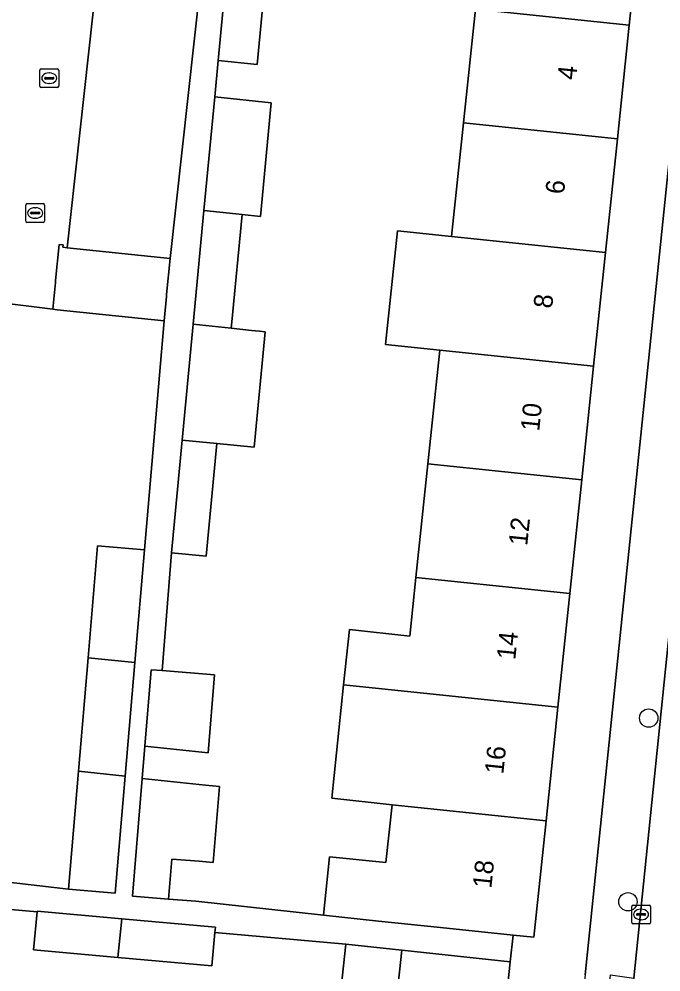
# Model space of a CAD drawing. Extents: x 163008 to 163854, y 382777 to 383982.
# Drawn here: x 163268.8 to 163303, y 383356.5 to 383407.3 of the extents above; entities that cross this region are included whole.
import ezdxf

# ---------------------------------------------------------------- set-up
doc = ezdxf.new("R2010")
doc.units = 0
for name, color, linetype in [('IMGEO_Boom', 7, 'Continuous'), ('IMGEO_Erf', 7, 'Continuous'), ('IMGEO_Kolk', 7, 'Continuous'), ('IMGEO_Pand', 7, 'Continuous'), ('IMGEO_Pand_nummerreeks', 7, 'Continuous'), ('IMGEO_Parkeervlak_open', 7, 'Continuous'), ('IMGEO_Rijbaan_lokaal_open', 7, 'Continuous'), ('IMGEO_Voetpad_open', 7, 'Continuous')]:
    doc.layers.add(name, color=color, linetype=linetype)

msp = doc.modelspace()

# ---------------------------------------------------------------- linework, layer by layer
at = {"layer": 'IMGEO_Boom'}
for centre in [(163302.304, 383370.024), (163301.197, 383360.239)]:
    msp.add_circle(centre, 0.489, dxfattribs=at)
at = {"layer": 'IMGEO_Erf'}
for points in [[(163301.92, 383413.128), (163301.272, 383406.931), (163300.638, 383400.877), (163300.005, 383394.823), (163299.372, 383388.769), (163298.739, 383382.715), (163298.105, 383376.661), (163297.472, 383370.607), (163296.839, 383364.553), (163296.19, 383358.352), (163295.087, 383358.467), (163294.938, 383357.047), (163294.514, 383353.09)], [(163298.917, 383356.341), (163304.748, 383412.836)], [(163281.848, 383408.963), (163281.458, 383404.844), (163279.39, 383405.06), (163279.206, 383403.119), (163282.208, 383402.805), (163281.634, 383396.746), (163280.662, 383396.846), (163280.12, 383391.126), (163280.088, 383390.788), (163281.164, 383390.676), (163281.589, 383390.631), (163281.886, 383390.6), (163281.304, 383384.458), (163279.321, 383384.645), (163278.753, 383378.646), (163276.904, 383378.821), (163276.409, 383372.552), (163279.187, 383372.324), (163278.848, 383368.174), (163275.489, 383368.526), (163275.349, 383366.808), (163278.707, 383366.456), (163279.455, 383366.378), (163279.124, 383362.336), (163278.375, 383362.397), (163276.928, 383362.515), (163276.754, 383360.384), (163278.201, 383360.266), (163284.994, 383359.523), (163285.32, 383362.639), (163288.321, 383362.325), (163288.644, 383365.413), (163285.432, 383365.754), (163286.065, 383371.8), (163286.372, 383374.737), (163289.584, 383374.396), (163289.911, 383377.518), (163290.544, 383383.572), (163291.178, 383389.627), (163288.303, 383389.928), (163288.936, 383395.981), (163291.811, 383395.68), (163292.444, 383401.734), (163293.078, 383407.788)], [(163285.755, 383354.03), (163286.179, 383357.987), (163279.217, 383358.61), (163279.058, 383356.828), (163274.041, 383357.277), (163269.567, 383357.677), (163269.747, 383359.699), (163261.934, 383360.394), (163261.533, 383356.66), (163258.933, 383356.939), (163252.793, 383357.598), (163253.217, 383361.546), (163249.227, 383361.977), (163249.191, 383361.641), (163248.808, 383358.096), (163247.235, 383343.496)]]:
    msp.add_lwpolyline(points, dxfattribs=at)
msp.add_lwpolyline([(163276.507, 383391.184), (163270.812, 383391.778), (163270.583, 383391.802), (163267.434, 383392.19), (163267.104, 383389.148), (163263.075, 383389.585), (163262.865, 383387.657), (163262.735, 383386.458), (163262.081, 383380.436), (163261.88, 383378.582), (163266.035, 383378.131), (163265.584, 383373.973), (163264.93, 383367.947), (163260.774, 383368.392), (163260.104, 383362.221), (163271.417, 383360.91), (163271.952, 383367.196), (163272.467, 383373.244), (163272.975, 383379.207), (163275.465, 383378.995)], close=True, dxfattribs=at)
at = {"layer": 'IMGEO_Kolk'}
for p, q in [((163269.899, 383403.683), (163269.899, 383404.535)), ((163269.974, 383404.609), (163270.826, 383404.609)), ((163270.9, 383404.535), (163270.9, 383403.683)), ((163270.158, 383404.103), (163270.158, 383404.115)), ((163270.596, 383404.066), (163270.198, 383404.066)), ((163270.201, 383404.152), (163270.599, 383404.152)), ((163270.387, 383404.389), (163270.412, 383404.389)), ((163270.642, 383404.115), (163270.642, 383404.103)), ((163270.826, 383403.609), (163269.974, 383403.609)), ((163270.41, 383403.829), (163270.385, 383403.829)), ((163269.224, 383397.429), (163270.076, 383397.429)), ((163269.149, 383396.503), (163269.149, 383397.355)), ((163269.408, 383396.923), (163269.408, 383396.935)), ((163269.846, 383396.886), (163269.448, 383396.886)), ((163269.451, 383396.972), (163269.849, 383396.972)), ((163269.637, 383397.209), (163269.662, 383397.209)), ((163269.892, 383396.935), (163269.892, 383396.923)), ((163270.15, 383397.355), (163270.15, 383396.503)), ((163270.076, 383396.429), (163269.224, 383396.429)), ((163269.66, 383396.649), (163269.635, 383396.649)), ((163301.398, 383359.139), (163301.398, 383359.991)), ((163301.473, 383360.065), (163302.325, 383360.065)), ((163301.886, 383359.845), (163301.911, 383359.845)), ((163302.399, 383359.991), (163302.399, 383359.139)), ((163301.657, 383359.559), (163301.657, 383359.571)), ((163302.095, 383359.522), (163301.697, 383359.522)), ((163301.7, 383359.608), (163302.098, 383359.608)), ((163302.141, 383359.571), (163302.141, 383359.559)), ((163302.325, 383359.065), (163301.473, 383359.065)), ((163301.909, 383359.285), (163301.884, 383359.285))]:
    msp.add_line(p, q, dxfattribs=at)
for points in [[(163269.899, 383403.683), (163269.899, 383404.535)], [(163269.974, 383404.609), (163270.826, 383404.609)], [(163270.9, 383404.535), (163270.9, 383403.683)], [(163270.826, 383403.609), (163269.974, 383403.609)], [(163269.224, 383397.429), (163270.076, 383397.429)], [(163269.149, 383396.503), (163269.149, 383397.355)], [(163270.15, 383397.355), (163270.15, 383396.503)], [(163270.076, 383396.429), (163269.224, 383396.429)], [(163301.398, 383359.139), (163301.398, 383359.991)], [(163301.473, 383360.065), (163302.325, 383360.065)], [(163302.399, 383359.991), (163302.399, 383359.139)], [(163302.325, 383359.065), (163301.473, 383359.065)]]:
    msp.add_lwpolyline(points, dxfattribs=at)
for centre, radius, start, end in [((163269.976, 383404.533), 0.0765, 91.552, 178.448), ((163269.976, 383404.533), 0.0765, 91.552, 178.448), ((163270.824, 383404.533), 0.0765, 1.552, 88.448), ((163270.824, 383404.533), 0.0765, 1.552, 88.448), ((163270.198, 383404.112), 0.0403, 85.8775, 175.7526), ((163270.195, 383404.102), 0.0366, 178.938, 274.7102), ((163270.599, 383404.109), 0.043, 264.8664, 352.4533), ((163270.603, 383404.114), 0.0386, 1.7309, 96.639), ((163269.976, 383403.685), 0.0765, 181.552, 268.448), ((163269.976, 383403.685), 0.0765, 181.552, 268.448), ((163270.824, 383403.685), 0.0765, 271.552, 358.448), ((163270.824, 383403.685), 0.0765, 271.552, 358.448), ((163269.226, 383397.353), 0.0765, 91.552, 178.448), ((163269.226, 383397.353), 0.0765, 91.552, 178.448), ((163270.074, 383397.353), 0.0765, 1.552, 88.448), ((163270.074, 383397.353), 0.0765, 1.552, 88.448), ((163269.448, 383396.932), 0.0403, 85.8775, 175.7526), ((163269.445, 383396.922), 0.0366, 178.938, 274.7102), ((163269.849, 383396.929), 0.043, 264.8664, 352.4533), ((163269.853, 383396.934), 0.0386, 1.7309, 96.639), ((163269.226, 383396.505), 0.0765, 181.552, 268.448), ((163269.226, 383396.505), 0.0765, 181.552, 268.448), ((163270.074, 383396.505), 0.0765, 271.552, 358.448), ((163270.074, 383396.505), 0.0765, 271.552, 358.448), ((163301.475, 383359.989), 0.0765, 91.552, 178.448), ((163301.475, 383359.989), 0.0765, 91.552, 178.448), ((163302.323, 383359.989), 0.0765, 1.552, 88.448), ((163302.323, 383359.989), 0.0765, 1.552, 88.448), ((163301.697, 383359.568), 0.0403, 85.8775, 175.7526), ((163301.694, 383359.558), 0.0366, 178.938, 274.7102), ((163302.098, 383359.565), 0.043, 264.8664, 352.4533), ((163302.102, 383359.57), 0.0386, 1.7309, 96.639), ((163301.475, 383359.141), 0.0765, 181.552, 268.448), ((163301.475, 383359.141), 0.0765, 181.552, 268.448), ((163302.323, 383359.141), 0.0765, 271.552, 358.448), ((163302.323, 383359.141), 0.0765, 271.552, 358.448)]:
    msp.add_arc(centre, radius, start, end, dxfattribs=at)
for centre, major_axis, ratio, start_param, end_param in [((163270.386, 383404.109), (-0.387, 0.002), 0.722429, 4.712389, 7.853982), ((163270.411, 383404.109), (-0.39, 0.002), 0.717154, 1.570796, 4.712389), ((163269.636, 383396.929), (-0.387, 0.002), 0.722429, 4.712389, 7.853982), ((163269.661, 383396.929), (-0.39, 0.002), 0.717154, 1.570796, 4.712389), ((163301.885, 383359.565), (-0.387, 0.002), 0.722429, 4.712389, 7.853982), ((163301.91, 383359.565), (-0.39, 0.002), 0.717154, 1.570796, 4.712389)]:
    msp.add_ellipse(centre, major_axis=major_axis, ratio=ratio, start_param=start_param, end_param=end_param, dxfattribs=at)
at = {"layer": 'IMGEO_Pand'}
for points in [[(163301.272, 383406.931), (163301.92, 383413.128), (163296.948, 383413.648), (163293.726, 383413.985), (163293.078, 383407.788)], [(163281.638, 383408.985), (163279.78, 383409.179), (163279.39, 383405.06), (163281.458, 383404.844), (163281.848, 383408.963)], [(163301.272, 383406.931), (163293.078, 383407.788), (163292.444, 383401.734), (163300.638, 383400.877)], [(163282.208, 383402.805), (163279.206, 383403.119), (163278.632, 383397.059), (163280.33, 383396.881), (163280.662, 383396.846), (163281.634, 383396.746)], [(163300.005, 383394.823), (163300.638, 383400.877), (163292.444, 383401.734), (163291.811, 383395.68)], [(163280.662, 383396.846), (163280.33, 383396.881), (163278.632, 383397.059), (163278.058, 383391.001), (163280.088, 383390.788), (163280.12, 383391.126)], [(163300.005, 383394.823), (163291.811, 383395.68), (163288.936, 383395.981), (163288.303, 383389.928), (163291.178, 383389.627), (163299.372, 383388.769)], [(163276.832, 383394.51), (163271.345, 383395.082), (163271.116, 383395.106), (163271.131, 383395.236), (163270.92, 383395.252), (163270.733, 383393.33), (163270.723, 383393.233), (163270.583, 383391.802), (163270.812, 383391.778), (163276.507, 383391.184), (163276.635, 383392.491), (163276.644, 383392.588)], [(163280.088, 383390.788), (163278.058, 383391.001), (163277.633, 383386.514), (163277.472, 383384.821), (163279.321, 383384.645), (163281.304, 383384.458), (163281.886, 383390.6), (163281.589, 383390.631), (163281.164, 383390.676)], [(163290.544, 383383.572), (163298.739, 383382.715), (163299.372, 383388.769), (163291.178, 383389.627)], [(163277.472, 383384.821), (163276.904, 383378.821), (163278.753, 383378.646), (163279.321, 383384.645)], [(163290.544, 383383.572), (163289.911, 383377.518), (163298.105, 383376.661), (163298.739, 383382.715)], [(163274.953, 383372.98), (163275.465, 383378.995), (163272.975, 383379.207), (163272.467, 383373.244)], [(163286.065, 383371.8), (163297.472, 383370.607), (163298.105, 383376.661), (163289.911, 383377.518), (163289.584, 383374.396), (163286.372, 383374.737)], [(163274.437, 383366.93), (163274.953, 383372.98), (163272.467, 383373.244), (163271.952, 383367.196)], [(163276.409, 383372.552), (163275.822, 383372.6), (163275.489, 383368.526), (163278.848, 383368.174), (163279.187, 383372.324)], [(163288.644, 383365.413), (163296.839, 383364.553), (163297.472, 383370.607), (163286.065, 383371.8), (163285.432, 383365.754)], [(163274.437, 383366.93), (163271.952, 383367.196), (163271.417, 383360.91), (163273.906, 383360.697)], [(163275.349, 383366.808), (163274.836, 383360.541), (163276.754, 383360.384), (163276.928, 383362.515), (163278.375, 383362.397), (163279.124, 383362.336), (163279.455, 383366.378), (163278.707, 383366.456)], [(163296.839, 383364.553), (163288.644, 383365.413), (163288.321, 383362.325), (163285.32, 383362.639), (163284.994, 383359.523), (163287.927, 383359.216), (163291.218, 383358.872), (163295.087, 383358.467), (163296.19, 383358.352)], [(163274.263, 383359.34), (163269.751, 383359.744), (163269.747, 383359.699), (163269.567, 383357.677), (163274.041, 383357.277)], [(163279.217, 383358.61), (163279.243, 383358.895), (163274.263, 383359.34), (163274.041, 383357.277), (163279.058, 383356.828)], [(163288.732, 383353.711), (163289.157, 383357.667), (163286.179, 383357.987), (163285.755, 383354.03)], [(163288.732, 383353.711), (163294.514, 383353.09), (163294.938, 383357.047), (163289.157, 383357.667)]]:
    msp.add_lwpolyline(points, close=True, dxfattribs=at)
at = {"layer": 'IMGEO_Parkeervlak_open'}
msp.add_lwpolyline([(163278.425, 383409.002), (163272.943, 383409.605), (163271.345, 383395.082), (163276.832, 383394.51)], close=True, dxfattribs=at)
at = {"layer": 'IMGEO_Rijbaan_lokaal_open'}
msp.add_lwpolyline([(163268.016, 383410.484), (163267.211, 383403.067), (163266.432, 383395.885), (163261.232, 383396.476), (163254.202, 383397.226), (163252.651, 383397.357), (163252.741, 383394.362), (163252.666, 383393.805), (163252.665, 383393.792), (163255.524, 383393.483), (163267.434, 383392.19), (163270.583, 383391.802), (163270.723, 383393.233), (163270.733, 383393.33), (163270.92, 383395.252), (163271.131, 383395.236), (163271.116, 383395.106), (163271.345, 383395.082), (163272.943, 383409.605)], dxfattribs=at)
msp.add_lwpolyline([(163301.028, 383351.445), (163305.903, 383350.922), (163308.166, 383373.531), (163309.75, 383388.592), (163304.884, 383389.094), (163301.52, 383356.168), (163301.102, 383352.16)], close=True, dxfattribs=at)
at = {"layer": 'IMGEO_Voetpad_open'}
for points in [[(163305.156, 383391.761), (163307.263, 383412.38), (163306.141, 383412.475), (163306.432, 383415.624), (163306.676, 383419.522), (163307.85, 383419.423), (163308.875, 383435.24), (163309.011, 383437.907), (163309.364, 383444.798), (163306.938, 383444.955), (163306.383, 383436.342), (163305.357, 383420.406), (163305.315, 383419.756), (163305.096, 383416.362), (163305.069, 383415.946), (163304.748, 383412.836), (163298.917, 383356.341), (163298.569, 383352.966), (163297.041, 383338.164), (163299.604, 383337.902)], [(163261.934, 383360.394), (163269.747, 383359.699), (163269.751, 383359.744), (163274.263, 383359.34), (163279.243, 383358.895), (163279.217, 383358.61), (163286.179, 383357.987), (163289.157, 383357.667), (163294.938, 383357.047), (163295.087, 383358.467), (163291.218, 383358.872), (163287.927, 383359.216), (163284.994, 383359.523), (163278.201, 383360.266), (163276.754, 383360.384), (163274.836, 383360.541), (163275.349, 383366.808), (163275.489, 383368.526), (163275.822, 383372.6), (163276.409, 383372.552), (163276.904, 383378.821), (163277.472, 383384.821), (163277.633, 383386.514), (163278.058, 383391.001), (163278.632, 383397.059), (163279.206, 383403.119), (163279.39, 383405.06), (163279.78, 383409.179)], [(163278.425, 383409.002), (163276.832, 383394.51), (163276.644, 383392.588), (163276.635, 383392.491), (163276.507, 383391.184), (163275.465, 383378.995), (163274.953, 383372.98), (163274.437, 383366.93), (163273.906, 383360.697), (163271.417, 383360.91), (163260.104, 383362.221)], [(163299.653, 383338.244), (163300.748, 383348.76), (163301.028, 383351.445), (163301.102, 383352.16), (163299.891, 383352.299), (163300.275, 383356.347), (163301.52, 383356.168), (163304.884, 383389.094), (163305.156, 383391.761)]]:
    msp.add_lwpolyline(points, dxfattribs=at)

# ---------------------------------------------------------------- texts
at = {"layer": 'IMGEO_Pand_nummerreeks'}
for s, rotation, p in [('4', 84.0281, (163298.43, 383403.986)), ('6', 84.0281, (163297.793, 383397.9)), ('8', 84.03, (163297.157, 383391.818)), ('10', 84.0281, (163296.473, 383385.274)), ('12', 84.0281, (163295.836, 383379.181)), ('14', 84.0281, (163295.199, 383373.098)), ('16', 84.0281, (163294.563, 383367.012)), ('18', 84.03, (163293.926, 383360.929))]:
    msp.add_text(s, height=1, rotation=rotation, dxfattribs=at).set_placement(p)

doc.saveas('drawing.dxf')
